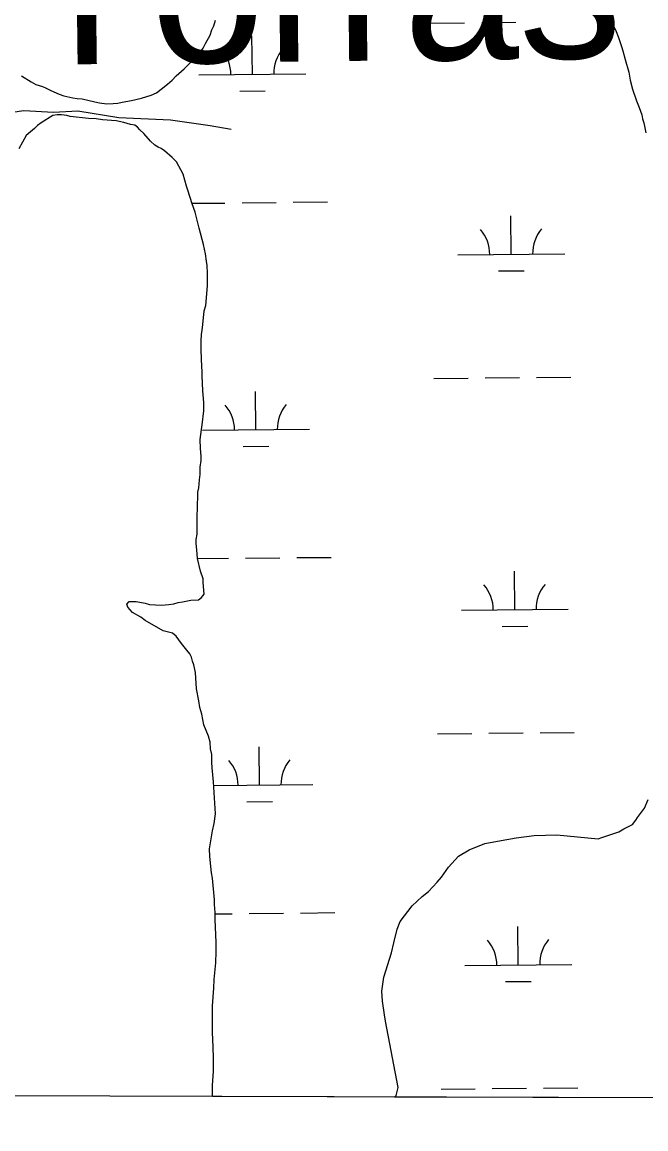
# Model space of a CAD drawing. Extents: x 3146026 to 3183936, y 897894 to 923344.
# Drawn here: x 3171939 to 3172523, y 903274 to 904310 of the extents above; entities that cross this region are included whole.
import ezdxf

# ---------------------------------------------------------------- set-up
doc = ezdxf.new("R2010")
doc.units = 0
for name, color, linetype in [('V-GRID-FRAM', 7, 'Continuous'), ('V-SITE-VEGE', 7, 'Continuous'), ('V-TOPO-GNAM-IDEN', 7, 'Continuous'), ('V-TOPO-SHOR', 7, 'Continuous'), ('V-WETL-SWMP', 7, 'Continuous')]:
    doc.layers.add(name, color=color, linetype=linetype)

msp = doc.modelspace()

# ---------------------------------------------------------------- linework, layer by layer
at = {"layer": 'V-GRID-FRAM'}
msp.add_lwpolyline([(3150311.9, 921563.1), (3181637, 921462.9), (3181586.7, 903274.3), (3150245.8, 903374.5), (3150311.9, 921563.1)], dxfattribs=at)
at = {"layer": 'V-SITE-VEGE'}
for p, q in [((3172521.4, 903574.5), (3172524.7, 903582.5)), ((3172513.4, 903563.1), (3172514.7, 903565.8)), ((3172514.7, 903565.8), (3172521.4, 903574.5)), ((3172502, 903555.1), (3172510, 903559.1)), ((3172510, 903559.1), (3172513.4, 903563.1)), ((3172383.9, 903543.5), (3172401.3, 903546.8)), ((3172401.3, 903546.8), (3172418, 903548.9)), ((3172418, 903548.9), (3172439.3, 903549.6)), ((3172439.3, 903549.6), (3172478, 903545.7)), ((3172478, 903545.7), (3172481.4, 903547)), ((3172481.4, 903547), (3172497.4, 903552.4)), ((3172497.4, 903552.4), (3172502, 903555.1)), ((3172347.3, 903529.4), (3172357.3, 903535.4)), ((3172357.3, 903535.4), (3172371.9, 903541.4)), ((3172371.9, 903541.4), (3172383.9, 903543.5)), ((3172337.9, 903519.3), (3172347.3, 903529.4)), ((3172331.3, 903510), (3172337.9, 903519.3)), ((3172319.3, 903496.6), (3172327.3, 903505.3)), ((3172327.3, 903505.3), (3172331.3, 903510)), ((3172313.3, 903491.9), (3172319.3, 903496.6)), ((3172292.7, 903468.5), (3172304, 903483.2)), ((3172304, 903483.2), (3172313.3, 903491.9)), ((3172290, 903461.2), (3172292.7, 903468.5)), ((3172286.7, 903448.5), (3172290, 903461.2)), ((3172284.7, 903439.1), (3172286.7, 903448.5)), ((3172277.4, 903416.4), (3172284.7, 903439.1)), ((3172275.5, 903403.1), (3172277.4, 903416.4)), ((3172276.1, 903393.7), (3172275.5, 903403.1)), ((3172278.2, 903381), (3172276.1, 903393.7)), ((3172278.9, 903375), (3172278.2, 903381)), ((3172291, 903313), (3172278.9, 903375)), ((3172289, 903305.6), (3172291, 903313)), ((3172287.4, 903304), (3172289, 903305.6)), ((3172637.7, 903302.9), (3172287.4, 903304))]:
    msp.add_line(p, q, dxfattribs=at)
at = {"layer": 'V-TOPO-SHOR'}
msp.add_lwpolyline([(3171887.7, 904219.7), (3171940.6, 904227.6), (3171968.5, 904225.9), (3171991.3, 904227.3), (3172029.4, 904221.2), (3172078, 904218.8), (3172115.1, 904213.7), (3172134.6, 904210.1)], dxfattribs=at)
at = {"layer": 'V-WETL-SWMP'}
for p, q in [((3172118.5, 904306.9), (3172120, 904312.2)), ((3172114.9, 904298), (3172116.7, 904303)), ((3172116.7, 904303), (3172118.5, 904306.9)), ((3172321.1, 904309.5), (3172353.1, 904309.8)), ((3172369.1, 904309.9), (3172401.1, 904310.2)), ((3172490.1, 904311.2), (3172495, 904301.6)), ((3172495, 904301.6), (3172497.1, 904295.9)), ((3172110.6, 904290.2), (3172114.9, 904298)), ((3172154.5, 904261.4), (3172154.1, 904297.4)), ((3172497.1, 904295.9), (3172499.9, 904287.6)), ((3172097.6, 904273.5), (3172105.2, 904281.6)), ((3172105.2, 904281.6), (3172108.4, 904285.9)), ((3172108.4, 904285.9), (3172110.6, 904290.2)), ((3172499.9, 904287.6), (3172501, 904283.4)), ((3172501, 904283.4), (3172503.4, 904275.5)), ((3172090.8, 904266.7), (3172097.6, 904273.5)), ((3172503.4, 904275.5), (3172506.6, 904263.4)), ((3171938.5, 904260.1), (3171947.4, 904254.4)), ((3172079.4, 904256.1), (3172083.3, 904260)), ((3172083.3, 904260), (3172090.8, 904266.7)), ((3172104.5, 904260.9), (3172204.5, 904261.9)), ((3172506.6, 904263.4), (3172507.9, 904255.9)), ((3171947.4, 904254.4), (3171952, 904251.8)), ((3171952, 904251.8), (3171958.1, 904250)), ((3171958.1, 904250), (3171960.9, 904248.9)), ((3172069, 904247.6), (3172075.1, 904252.2)), ((3172075.1, 904252.2), (3172079.4, 904256.1)), ((3172507.9, 904255.9), (3172510, 904247.7)), ((3171960.9, 904248.9), (3171965.9, 904246.4)), ((3171965.9, 904246.4), (3171973.7, 904242.8)), ((3171973.7, 904242.8), (3171978, 904241.3)), ((3171978, 904241.3), (3171986.6, 904239.5)), ((3171986.6, 904239.5), (3171990.5, 904238.8)), ((3172050.7, 904239.2), (3172059.7, 904242)), ((3172059.7, 904242), (3172064.7, 904244.1)), ((3172064.7, 904244.1), (3172069, 904247.6)), ((3172142.6, 904245.8), (3172166.6, 904246)), ((3172510, 904247.7), (3172513.9, 904236.6)), ((3171990.5, 904238.8), (3171995.1, 904238.4)), ((3171995.1, 904238.4), (3172007.2, 904235.8)), ((3172007.2, 904235.8), (3172011.5, 904234.7)), ((3172011.5, 904234.7), (3172018.3, 904234)), ((3172018.3, 904234), (3172024.3, 904234.3)), ((3172024.3, 904234.3), (3172028.6, 904234.6)), ((3172028.6, 904234.6), (3172032.5, 904235.3)), ((3172032.5, 904235.3), (3172041.5, 904237.1)), ((3172041.5, 904237.1), (3172050.7, 904239.2)), ((3172513.9, 904236.6), (3172516.4, 904230.5)), ((3172516.4, 904230.5), (3172518.8, 904223.7)), ((3171967.9, 904222.9), (3171956.8, 904216.1)), ((3171971.8, 904223.6), (3171967.9, 904222.9)), ((3171975.8, 904223.5), (3171971.8, 904223.6)), ((3171980.8, 904222.8), (3171975.8, 904223.5)), ((3171984, 904222.1), (3171980.8, 904222.8)), ((3172001.1, 904220.2), (3171984, 904222.1)), ((3172008.2, 904219.8), (3172001.1, 904220.2)), ((3172014.3, 904219), (3172008.2, 904219.8)), ((3172027.1, 904217.9), (3172014.3, 904219)), ((3172518.8, 904223.7), (3172519.5, 904219.8)), ((3172519.5, 904219.8), (3172520.6, 904216.2)), ((3171950.7, 904210.8), (3171946.8, 904207.6)), ((3171953.3, 904213.7), (3171950.7, 904210.8)), ((3171956.8, 904216.1), (3171953.3, 904213.7)), ((3172034.2, 904216.4), (3172027.1, 904217.9)), ((3172040.6, 904214.6), (3172034.2, 904216.4)), ((3172044.5, 904213.9), (3172040.6, 904214.6)), ((3172047, 904212.1), (3172044.5, 904213.9)), ((3172049.1, 904209.6), (3172047, 904212.1)), ((3172053, 904206), (3172049.1, 904209.6)), ((3172520.6, 904216.2), (3172522.6, 904206.6)), ((3171942.9, 904204.1), (3171936, 904191.7)), ((3171946.8, 904207.6), (3171942.9, 904204.1)), ((3172059.1, 904198.8), (3172053, 904206)), ((3172063.3, 904195.2), (3172059.1, 904198.8)), ((3172066.2, 904193.4), (3172063.3, 904195.2)), ((3172069, 904192), (3172066.2, 904193.4)), ((3172072.2, 904189.8), (3172069, 904192)), ((3172079.3, 904183.7), (3172072.2, 904189.8)), ((3172083.6, 904179.4), (3172079.3, 904183.7)), ((3172089.6, 904168), (3172083.6, 904179.4)), ((3172091.3, 904162.3), (3172089.6, 904168)), ((3172092.7, 904156.9), (3172091.3, 904162.3)), ((3172094.1, 904153), (3172092.7, 904156.9)), ((3172098, 904140.1), (3172094.1, 904153)), ((3172097.8, 904140.7), (3172128.8, 904141)), ((3172100.8, 904132.3), (3172098, 904140.1)), ((3172144.8, 904141.2), (3172176.8, 904141.5)), ((3172192.8, 904141.7), (3172224.8, 904142)), ((3172102.9, 904124.8), (3172100.8, 904132.3)), ((3172396.7, 904092.9), (3172396.3, 904128.9)), ((3172104.6, 904117.6), (3172102.9, 904124.8)), ((3172108.8, 904102.3), (3172104.6, 904117.6)), ((3172110.5, 904093.3), (3172108.8, 904102.3)), ((3172111.6, 904086.6), (3172110.5, 904093.3)), ((3172112.3, 904082.6), (3172111.6, 904086.6)), ((3172346.7, 904092.5), (3172446.7, 904093.4)), ((3172112.6, 904075.1), (3172112.3, 904082.6)), ((3172112.5, 904063.4), (3172112.6, 904075.1)), ((3172384.8, 904077.4), (3172408.8, 904077.6)), ((3172111, 904045.2), (3172112.5, 904063.4)), ((3172109.5, 904040.2), (3172111, 904045.2)), ((3172108, 904027.4), (3172109.5, 904040.2)), ((3172106.9, 904017.8), (3172107.6, 904022)), ((3172107.6, 904022), (3172108, 904027.4)), ((3172106.5, 904012.1), (3172106.9, 904017.8)), ((3172106.5, 904004.2), (3172106.5, 904012.1)), ((3172106.8, 903994.6), (3172106.5, 904004.2)), ((3172107.4, 903982.8), (3172106.8, 903994.6)), ((3172107.4, 903978.9), (3172107.4, 903982.8)), ((3172108, 903965.4), (3172107.4, 903978.9)), ((3172324.4, 903976.8), (3172356.4, 903977.1)), ((3172372.4, 903977.3), (3172404.4, 903977.6)), ((3172420.4, 903977.7), (3172452.4, 903978.1)), ((3172109, 903953.9), (3172108, 903965.4)), ((3172157.8, 903928.7), (3172157.4, 903964.7)), ((3172109, 903946.4), (3172109, 903953.9)), ((3172107.5, 903933.3), (3172109, 903946.4)), ((3172105.6, 903919.7), (3172106.8, 903929)), ((3172106.8, 903929), (3172107.5, 903933.3)), ((3172107.8, 903928.2), (3172207.8, 903929.2)), ((3172106, 903911.2), (3172105.6, 903919.7)), ((3172106.6, 903904), (3172106, 903911.2)), ((3172146, 903913.1), (3172170, 903913.4)), ((3172105.5, 903893.7), (3172106.6, 903899.8)), ((3172106.6, 903899.8), (3172106.6, 903904)), ((3172105.5, 903886.9), (3172105.5, 903893.7)), ((3172104.3, 903874.4), (3172105.1, 903881.9)), ((3172105.1, 903881.9), (3172105.5, 903886.9)), ((3172103.1, 903854.1), (3172103.6, 903870.2)), ((3172103.6, 903870.2), (3172104.3, 903874.4)), ((3172102.7, 903831), (3172102.8, 903849.1)), ((3172102.8, 903849.1), (3172103.1, 903854.1)), ((3172101.9, 903826), (3172102.7, 903831)), ((3172101.9, 903822.4), (3172101.9, 903826)), ((3172102.6, 903816.3), (3172101.9, 903822.4)), ((3172103.2, 903808.1), (3172102.6, 903816.3)), ((3172106, 903796.4), (3172103.2, 903808.1)), ((3172103.3, 903808.1), (3172132.2, 903808.4)), ((3172148.2, 903808.5), (3172180.2, 903808.8)), ((3172196.2, 903809), (3172228.2, 903809.3)), ((3172108.5, 903789.2), (3172106, 903796.4)), ((3172400, 903760.3), (3172399.6, 903796.3)), ((3172108.5, 903785.6), (3172108.5, 903789.2)), ((3172109.5, 903774.9), (3172108.5, 903785.6)), ((3172107, 903771.7), (3172109.5, 903774.9)), ((3172037, 903765.4), (3172039.2, 903767.8)), ((3172038.1, 903762.5), (3172037, 903765.4)), ((3172039.2, 903767.8), (3172045.6, 903767.8)), ((3172045.6, 903767.8), (3172054.2, 903766.3)), ((3172054.2, 903766.3), (3172058.1, 903765.2)), ((3172058.1, 903765.2), (3172069.5, 903764.5)), ((3172069.5, 903764.5), (3172076.3, 903765.1)), ((3172076.3, 903765.1), (3172080.9, 903765.8)), ((3172080.9, 903765.8), (3172085.2, 903766.9)), ((3172085.2, 903766.9), (3172089.1, 903767.6)), ((3172089.1, 903767.6), (3172097, 903769.3)), ((3172097, 903769.3), (3172104.1, 903769.6)), ((3172104.1, 903769.6), (3172107, 903771.7)), ((3172042.3, 903757.5), (3172038.1, 903762.5)), ((3172050.2, 903753.2), (3172042.3, 903757.5)), ((3172054.1, 903750.3), (3172050.2, 903753.2)), ((3172350, 903759.8), (3172450, 903760.8)), ((3172071.1, 903740.6), (3172054.1, 903750.3)), ((3172388.1, 903744.7), (3172412.1, 903745)), ((3172079.7, 903738.4), (3172071.1, 903740.6)), ((3172083.2, 903735.5), (3172079.7, 903738.4)), ((3172088.2, 903728.7), (3172083.2, 903735.5)), ((3172093.1, 903722.3), (3172088.2, 903728.7)), ((3172096, 903719), (3172093.1, 903722.3)), ((3172097.4, 903715.8), (3172096, 903719)), ((3172098.4, 903712.2), (3172097.4, 903715.8)), ((3172099.8, 903708.7), (3172098.4, 903712.2)), ((3172101.2, 903701.5), (3172099.8, 903708.7)), ((3172102.2, 903686.2), (3172101.2, 903701.5)), ((3172104.3, 903675.1), (3172102.2, 903686.2)), ((3172105.3, 903668.7), (3172104.3, 903675.1)), ((3172107.1, 903662.6), (3172105.3, 903668.7)), ((3172109.2, 903652.6), (3172107.1, 903662.6)), ((3172113.4, 903641.9), (3172109.2, 903652.6)), ((3172115.1, 903636.2), (3172113.4, 903641.9)), ((3172327.7, 903644.1), (3172359.7, 903644.5)), ((3172375.7, 903644.6), (3172407.7, 903644.9)), ((3172423.7, 903645.1), (3172455.7, 903645.4)), ((3172115.4, 903630.1), (3172115.1, 903636.2)), ((3172116.5, 903624.8), (3172115.4, 903630.1)), ((3172161.1, 903596), (3172160.8, 903632)), ((3172116.4, 903617.7), (3172116.5, 903624.8)), ((3172116.8, 903612.3), (3172116.4, 903617.7)), ((3172118.1, 903599.1), (3172116.8, 903612.3)), ((3172120.1, 903569.1), (3172118.1, 903599.1)), ((3172118.4, 903595.6), (3172211.1, 903596.5)), ((3172149.3, 903580.5), (3172173.3, 903580.7)), ((3172118.6, 903560.2), (3172120.1, 903569.1)), ((3172117.1, 903553.2), (3172118.6, 903560.2)), ((3172114.3, 903536.3), (3172117.1, 903553.2)), ((3172114.7, 903529.2), (3172114.3, 903536.3)), ((3172116.2, 903513.9), (3172114.7, 903529.2)), ((3172117.2, 903508.9), (3172116.2, 903513.9)), ((3172119, 903488.7), (3172117.2, 903508.9)), ((3172119.1, 903484.4), (3172119, 903488.7)), ((3172119.7, 903476.7), (3172119.1, 903484.4)), ((3172119.7, 903470.2), (3172119.7, 903476.7)), ((3172119.7, 903475.6), (3172135.5, 903475.7)), ((3172151.5, 903475.9), (3172183.5, 903476.2)), ((3172199.5, 903476.3), (3172231.5, 903476.7)), ((3172120.7, 903448.8), (3172119.7, 903470.2)), ((3172403.3, 903427.6), (3172402.9, 903463.6)), ((3172120.7, 903440.2), (3172120.7, 903448.8)), ((3172120.4, 903429.7), (3172120.7, 903440.2)), ((3172118.6, 903414), (3172119.8, 903423.3)), ((3172119.8, 903423.3), (3172120.4, 903429.7)), ((3172353.3, 903427.1), (3172453.3, 903428.1)), ((3172118.3, 903406.1), (3172118.6, 903414)), ((3172391.4, 903412.1), (3172415.4, 903412.3)), ((3172117.1, 903389.5), (3172118.3, 903406.1)), ((3172117.2, 903364.6), (3172117.1, 903389.5)), ((3172117.8, 903351.1), (3172117.2, 903364.6)), ((3172118.2, 903340), (3172117.8, 903351.1)), ((3172118.2, 903328), (3172118.2, 903340)), ((3172117.3, 903315.1), (3172118.2, 903328)), ((3172117.3, 903304.6), (3172117.3, 903315.1)), ((3172331, 903311.5), (3172363, 903311.8)), ((3172379, 903312), (3172411, 903312.3)), ((3172427, 903312.4), (3172459, 903312.8)), ((3172709.8, 903302.7), (3172117.3, 903304.6))]:
    msp.add_line(p, q, dxfattribs=at)
for centre, start, end in [((3172099.2, 904261.3), 359.7992, 41.3429), ((3172209.7, 904262.4), 139.7992, 181.3429), ((3172341.4, 904092.9), 359.7992, 41.3429), ((3172451.9, 904094), 139.7992, 181.3429), ((3172102.6, 903928.6), 359.7992, 41.3429), ((3172213, 903929.7), 139.7992, 181.3429), ((3172344.7, 903760.2), 359.7992, 41.3429), ((3172455.2, 903761.3), 139.7992, 181.3429), ((3172105.9, 903596), 359.7992, 41.3429), ((3172216.4, 903597.1), 139.7992, 181.3429), ((3172348, 903427.6), 359.7992, 41.3429), ((3172458.5, 903428.7), 139.7992, 181.3429)]:
    msp.add_arc(centre, 35.2, start, end, dxfattribs=at)

# ---------------------------------------------------------------- texts
at = {"layer": 'V-TOPO-GNAM-IDEN'}
msp.add_text('Torras', height=145, rotation=0.7094, dxfattribs=at).set_placement((3171940.8, 904270.2))

doc.saveas('drawing.dxf')
